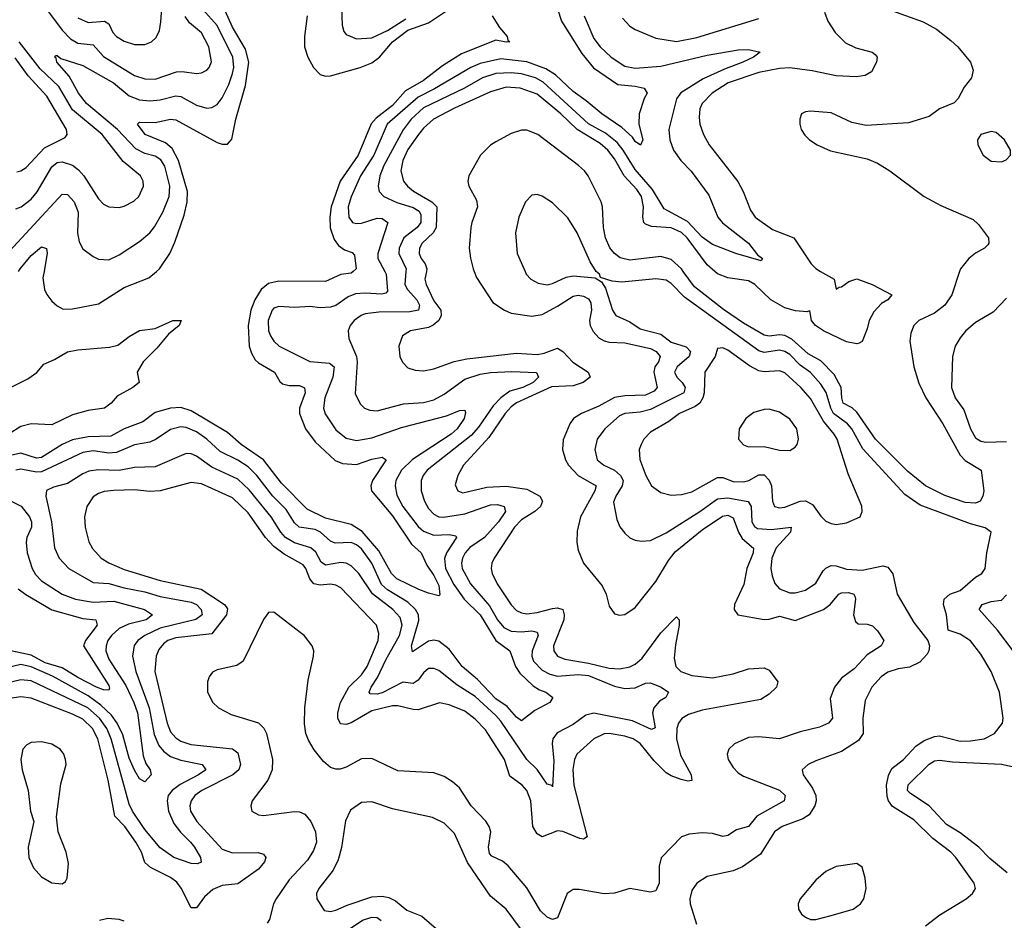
# Model space of a CAD drawing. Header units: inches. Extents: x 1694797 to 1849917, y 907313 to 1017959.
# Tile 295 of 656: x 1705545 to 1709361, y 987487 to 990975. Entities that reach past the tile are written whole.
import ezdxf

# ---------------------------------------------------------------- set-up
doc = ezdxf.new("R2010")
doc.units = ezdxf.units.IN
doc.header["$MEASUREMENT"] = 0
doc.layers.add('B7908', color=7, linetype='Continuous')
doc.layers.add('B7909', color=7, linetype='Continuous')

msp = doc.modelspace()

# ---------------------------------------------------------------- linework, layer by layer
at = {"layer": 'B7908', "color": 5}
for points, elevation in [([(1707121.3, 990000), (1707115.8, 989970), (1707120.3, 989950), (1707150, 989886.1), (1707177, 989850), (1707178.9, 989830), (1707169.2, 989810), (1707147.8, 989792.2), (1707130, 989783.5), (1707059.5, 989770), (1707029.1, 989750), (1707014.4, 989710), (1707018.6, 989670), (1707028.7, 989648.7), (1707050, 989627.1), (1707077.2, 989617.2), (1707110, 989615.5), (1707150, 989622.6), (1707229.1, 989650.9), (1707278.3, 989661.7), (1707470, 989683.1), (1707550, 989677.8), (1707577.1, 989682.9), (1707630, 989702.9), (1707650, 989689.5), (1707688.4, 989648.4), (1707747.9, 989610), (1707755.8, 989590), (1707729.4, 989570), (1707690, 989556.9), (1707606.6, 989553.4), (1707470, 989491.1), (1707450, 989475.9), (1707426.2, 989450), (1707362.9, 989357.1), (1707265.6, 989250), (1707243.5, 989210), (1707233.2, 989173.2), (1707242.8, 989150), (1707262.9, 989142.9), (1707356, 989164), (1707430, 989168.8), (1707510, 989156.3), (1707560.5, 989130), (1707570.8, 989110), (1707563.7, 989090), (1707541.2, 989070), (1707490, 989038.5), (1707463.1, 989010), (1707384.3, 988890), (1707375.2, 988870), (1707372.5, 988850), (1707376.3, 988830), (1707395.1, 988790), (1707450, 988709.3), (1707470, 988687.1), (1707490, 988677.1), (1707510, 988674.1), (1707550, 988678.8), (1707610, 988694.8), (1707630, 988696.6), (1707650.1, 988690.1), (1707655.6, 988670), (1707654, 988650), (1707614.5, 988550), (1707615.4, 988530), (1707629.4, 988510), (1707658.2, 988498.2), (1707750, 988483), (1707830, 988462.8), (1707870, 988461.3), (1707910, 988468.5), (1707930, 988478.3), (1707957.8, 988502.2), (1708030, 988600.6), (1708090, 988662.3), (1708100.8, 988650), (1708100.4, 988630), (1708086.2, 988553.8), (1708081.8, 988501.8), (1708088.4, 988470), (1708107.6, 988450), (1708150, 988435), (1708230, 988426.4), (1708310, 988440.9), (1708370, 988460.3), (1708430, 988464.7), (1708450, 988455.3), (1708483.7, 988410), (1708478, 988390), (1708450, 988362), (1708417.7, 988342.3), (1708190, 988300.1), (1708136.5, 988283.5), (1708111.8, 988268.2), (1708097.9, 988250), (1708091.6, 988230), (1708091, 988190), (1708106.6, 988126.6), (1708147, 988050), (1708150, 988028.3), (1708134.5, 988025.5), (1708108.4, 988031.6), (1708070, 988045.7), (1708050, 988058.3), (1708004.1, 988104.1), (1707950, 988171.4), (1707922.8, 988190), (1707890, 988200.6), (1707830, 988210.3), (1707810, 988209.5), (1707770.2, 988190), (1707704.8, 988130), (1707694.7, 988110), (1707689.3, 988070.7), (1707692.3, 988010), (1707744.2, 987810), (1707730, 987801.6), (1707715.9, 987804.1), (1707650.6, 987830.6), (1707630, 987833), (1707569.9, 987809.9), (1707550, 987822), (1707534.2, 987850), (1707526.2, 987950), (1707510.9, 987990), (1707492.5, 988010), (1707444.7, 988044.7), (1707424.4, 988110), (1707350, 988224.3), (1707310, 988265.7), (1707270, 988296.4), (1707210, 988321.1), (1707171.5, 988328.5), (1707090, 988302.5), (1707070, 988302.8), (1707010, 988317.8), (1706990, 988317.7), (1706910, 988297.9), (1706830, 988251.7), (1706810, 988244.5), (1706788.1, 988248.1), (1706778.7, 988270), (1706778.2, 988290), (1706788.6, 988330), (1706820.9, 988390), (1706870, 988437.8), (1706892.2, 988470), (1706934.4, 988570), (1706937.3, 988597.3), (1706927.7, 988630), (1706790, 988774.5), (1706770, 988784.8), (1706750, 988788.6), (1706710, 988784.6), (1706684.7, 988790), (1706670, 988809.1), (1706654.7, 988850), (1706643.8, 988863.8), (1706570, 988904.9), (1706530, 988934.2), (1706497.9, 988970), (1706430, 989064.9), (1706370, 989123.2), (1706250, 989176.9), (1706210, 989182.2), (1706090, 989149.9), (1706050, 989148.2), (1705990, 989153.9), (1705910, 989151.6), (1705872.4, 989147.6), (1705850, 989139.9), (1705830, 989127.1), (1705805.9, 989090), (1705796.6, 989050), (1705798.6, 989010), (1705813, 988953), (1705826.8, 988926.8), (1705861.1, 988890), (1705890, 988871.3), (1705950, 988846.1), (1706090, 988802.4), (1706248.9, 988768.9), (1706338.4, 988710), (1706350, 988692.8), (1706346.2, 988670), (1706290, 988596.3), (1706150, 988581.2), (1706119.8, 988570), (1706102.7, 988557.3), (1706084.6, 988535.4), (1706073.4, 988510), (1706069.3, 988450), (1706116.5, 988250), (1706130, 988217), (1706150, 988193.2), (1706170, 988180.3), (1706208.3, 988168.3), (1706370, 988151.5), (1706390, 988135.1), (1706400.9, 988090), (1706394.6, 988070), (1706371.5, 988050), (1706251.5, 987990), (1706224.1, 987970), (1706209.1, 987950), (1706204.2, 987930), (1706206.8, 987910), (1706231.1, 987870), (1706330, 987762.2), (1706370, 987748), (1706469.6, 987749.6), (1706490, 987742.3), (1706499.2, 987730), (1706493.6, 987713.6), (1706470, 987684.7), (1706390, 987627.6), (1706330, 987621.1), (1706293.8, 987606.2), (1706261.9, 987578.1), (1706230, 987535.1), (1706210, 987535.1), (1706170.8, 987610.8), (1706154.2, 987634.2), (1706130, 987653), (1706051.7, 987691.7), (1706030.4, 987710), (1706016.6, 987750), (1705995.2, 987790), (1705952.3, 987850), (1705913.4, 987890), (1705887.4, 988030), (1705847.4, 988190), (1705827.3, 988230), (1705790, 988266.1), (1705750, 988285.7), (1705590, 988346.5), (1705550, 988351.7), (1705490, 988343.7)], 880), ([(1707042.2, 990000), (1707037.9, 989950), (1707048.6, 989930), (1707084.4, 989890), (1707094.1, 989870), (1707090.1, 989850), (1707056.6, 989843.4), (1706937.4, 989842.6), (1706884.3, 989835.7), (1706868.1, 989830), (1706841.4, 989810), (1706825.3, 989790), (1706818.4, 989770), (1706820.1, 989740.1), (1706850.1, 989670.1), (1706853.6, 989650), (1706845.8, 989525.8), (1706865.4, 989485.4), (1706882, 989470), (1706902.3, 989462.3), (1706930, 989460.5), (1707033.1, 989486.9), (1707110, 989492.8), (1707150, 989502.7), (1707190, 989524.9), (1707270, 989582.4), (1707330, 989602.6), (1707370, 989609.1), (1707453, 989613), (1707548.2, 989608.2), (1707555.3, 989590), (1707534.7, 989570), (1707494.8, 989550), (1707444.2, 989535.8), (1707409.3, 989510.7), (1707380.5, 989479.5), (1707323.1, 989396.9), (1707295.2, 989364.8), (1707124.1, 989230), (1707108.3, 989210), (1707100.7, 989190), (1707101.2, 989150), (1707113.4, 989110), (1707130, 989081.4), (1707150, 989059.3), (1707170, 989049.7), (1707188.2, 989048.2), (1707270, 989060.7), (1707370, 989096.2), (1707396.8, 989096.8), (1707423.1, 989090), (1707427.9, 989070), (1707401, 989030), (1707346.5, 988970), (1707289.5, 988930.5), (1707271, 988910), (1707260.9, 988890), (1707257.3, 988870), (1707259.9, 988850), (1707292.6, 988790), (1707365.3, 988705.3), (1707397, 988650), (1707421.3, 988621.3), (1707450, 988606.6), (1707490, 988604.2), (1707530, 988608.5), (1707550, 988602.3), (1707554.2, 988590), (1707531.2, 988530), (1707529.3, 988510), (1707536.3, 988490), (1707570, 988455.8), (1707600.2, 988440.2), (1707630, 988432.8), (1707710, 988439.4), (1707750, 988434.9), (1707850, 988394), (1707890, 988385), (1707930, 988386.9), (1707970, 988404.8), (1707990, 988406.4), (1708031.6, 988390), (1708059.6, 988370), (1708048.9, 988350), (1708024.1, 988335.9), (1708003, 988310), (1707997.8, 988290), (1708007.5, 988232.5), (1707994.2, 988225.8), (1707919.8, 988259.8), (1707770, 988288.8), (1707739.2, 988280.8), (1707690, 988244.9), (1707627.5, 988212.5), (1707611.7, 988190), (1707609, 988171), (1707615.8, 988104.2), (1707610, 988004), (1707608.3, 988008.3), (1707590, 988013.7), (1707550.9, 988070.9), (1707510, 988109.9), (1707410, 988257.6), (1707390, 988280.3), (1707310, 988353.3), (1707239.3, 988399.3), (1707170, 988453.9), (1707150, 988461.9), (1707130, 988461.6), (1707110, 988445.7), (1707090, 988417), (1707070, 988404.3), (1707030, 988409.4), (1706950, 988368.4), (1706930, 988362.7), (1706903.7, 988363.7), (1706899.1, 988370), (1706906.9, 988390), (1706932.3, 988427.7), (1706964.2, 988495.8), (1707017, 988590), (1707028, 988630), (1707019.1, 988659.1), (1706990.9, 988690), (1706911.9, 988751.9), (1706859.2, 988830), (1706830, 988859.9), (1706810, 988869.9), (1706790, 988872.6), (1706730, 988862.1), (1706713.7, 988873.7), (1706692.7, 988912.7), (1706673.6, 988930), (1706610, 988948.4), (1706574.9, 988970), (1706557.1, 988990), (1706519.5, 989050), (1706434.3, 989154.3), (1706390, 989195.6), (1706290, 989241.8), (1706230, 989285), (1706210, 989293.8), (1706190, 989295), (1706070, 989243.8), (1705990, 989240.3), (1705930, 989228.8), (1705850, 989231.8), (1705813.6, 989226.4), (1705790, 989216.7), (1705730, 989178.3), (1705676.1, 989163.9), (1705648.7, 989151.3), (1705646, 989130), (1705668.7, 989030), (1705680.5, 988930), (1705698.6, 988890), (1705735.9, 988850), (1705830, 988795.3), (1705890, 988791.4), (1705950, 988774.3), (1706030, 988759.2), (1706090, 988740.8), (1706210, 988719), (1706230.1, 988710), (1706248.4, 988690), (1706251.9, 988670), (1706228.3, 988651.7), (1706090, 988617.8), (1706029.5, 988590), (1706002.4, 988570), (1705989, 988551), (1705982.5, 988510), (1705995.5, 988450), (1706046.4, 988310), (1706065.8, 988205.8), (1706083.7, 988163.7), (1706101.8, 988141.8), (1706130, 988121.8), (1706170, 988106.9), (1706251.7, 988090), (1706266.2, 988070), (1706238, 988050), (1706166.9, 988013.1), (1706135.5, 987990), (1706121, 987970), (1706116, 987950), (1706122, 987910), (1706142.1, 987862.1), (1706167.7, 987827.7), (1706207.7, 987790), (1706222.5, 987770), (1706246, 987730), (1706248.3, 987711.7), (1706234.3, 987705.7), (1706210, 987707.3), (1706142.8, 987730), (1706090, 987767.9), (1706030, 987837.9), (1705982.7, 987910), (1705970, 987937.1), (1705899, 988190), (1705883.1, 988230), (1705854.3, 988270), (1705808.6, 988310), (1705590, 988414.1), (1705550, 988418.6), (1705490, 988404.4)], 860), ([(1706838, 990000), (1706830, 989992.8), (1706790, 989988.7), (1706730, 989961.2), (1706550, 989962.6), (1706510, 989953), (1706480.8, 989930), (1706456, 989890), (1706441.1, 989850), (1706430.4, 989790.4), (1706434.3, 989710), (1706443, 989683), (1706457.9, 989657.9), (1706470, 989646.4), (1706532.8, 989610), (1706553.7, 989573.7), (1706564.1, 989564.1), (1706590, 989558.3), (1706630, 989558), (1706649.5, 989549.5), (1706651.8, 989530), (1706630.1, 989470), (1706629.4, 989450), (1706652.3, 989390), (1706690, 989340.3), (1706768, 989268), (1706796.1, 989256.1), (1706850, 989252.3), (1706910, 989273.1), (1706950, 989280.2), (1706965.3, 989270), (1706912.3, 989190), (1706906.5, 989170), (1706908.9, 989150), (1706990, 989052.9), (1707064.2, 988944.2), (1707101.6, 988910), (1707122.5, 988862.5), (1707150, 988822.8), (1707170, 988783), (1707173, 988747), (1707170, 988743.7), (1707130, 988754), (1707091.5, 988768.5), (1707006.2, 988810), (1706986.2, 988830), (1706937.4, 988917.4), (1706872.2, 988992.3), (1706830, 989019.6), (1706730, 989044.5), (1706659.5, 989079.5), (1706560.3, 989180.3), (1706490.5, 989270.5), (1706403.7, 989330), (1706350, 989375.6), (1706210, 989460.1), (1706170, 989472.6), (1706130, 989470.9), (1706070, 989454), (1706022.2, 989417.8), (1705950.2, 989390), (1705897.9, 989362.1), (1705810, 989359.2), (1705750, 989347.5), (1705710, 989329.3), (1705630, 989279.1), (1705610, 989277.1), (1705550, 989296.5), (1705510, 989287.6)], 820), ([(1706960.4, 990000), (1706965.7, 989990), (1706970, 989924), (1706964, 989916), (1706948.7, 989911.4), (1706883.5, 989916.5), (1706847, 989913), (1706818.4, 989901.6), (1706770, 989868.7), (1706750, 989861.2), (1706710, 989859.2), (1706670, 989864), (1706610, 989859.9), (1706550, 989864.5), (1706530, 989857.3), (1706523.5, 989850), (1706508.6, 989810), (1706509.1, 989770), (1706517, 989750), (1706530.2, 989730), (1706550.9, 989710.9), (1706670, 989650.7), (1706745.3, 989645.3), (1706763.6, 989630), (1706759.2, 989590), (1706727.4, 989510), (1706723.1, 989470), (1706728.9, 989448.9), (1706770, 989386.8), (1706810, 989354.1), (1706850, 989345.5), (1706910, 989355.2), (1707024.8, 989395.2), (1707198.7, 989441.3), (1707250, 989460.8), (1707270, 989462.8), (1707273.4, 989453.4), (1707267.2, 989430), (1707240.4, 989390), (1707217.2, 989370), (1707068, 989272), (1707024.9, 989230), (1707002.7, 989190), (1706999.9, 989170), (1707006.4, 989133.6), (1707030.1, 989090), (1707090, 989012), (1707110, 988993.4), (1707150, 988979), (1707210, 988981), (1707235.5, 988975.5), (1707237.6, 988970), (1707199, 988910), (1707191.3, 988888.7), (1707195.9, 988850), (1707227.4, 988787.4), (1707267.2, 988730), (1707330.1, 988670), (1707390, 988570.5), (1707445.3, 988530), (1707466.2, 988470), (1707483.8, 988443.8), (1707535.4, 988395.4), (1707559.5, 988379.5), (1707584.4, 988370), (1707611.8, 988350), (1707600.3, 988330), (1707541.2, 988298.8), (1707490, 988259.3), (1707470, 988273.2), (1707434.3, 988314.3), (1707390, 988345), (1707319.9, 988419.9), (1707259.7, 988470), (1707210, 988536.4), (1707170, 988567.9), (1707150, 988572.4), (1707130, 988567.6), (1707066.9, 988526.9), (1707063.1, 988550), (1707092.3, 988647.7), (1707090.3, 988670), (1707078.7, 988690), (1707050, 988718.5), (1706970, 988766.5), (1706947.1, 988787.1), (1706909.6, 988870), (1706870, 988925), (1706850, 988941.1), (1706830, 988949.9), (1706767.5, 988947.5), (1706750, 988954.8), (1706710.4, 988990), (1706690, 989000.6), (1706627.9, 989010), (1706610, 989025.8), (1706578, 989078), (1706525.6, 989130), (1706464, 989210), (1706430, 989243.8), (1706390, 989269.5), (1706322.3, 989302.3), (1706270, 989350.8), (1706230, 989378.2), (1706190, 989395.3), (1706170, 989398.5), (1706130, 989388.1), (1706074.5, 989350), (1706050, 989338.5), (1705990, 989328.2), (1705920.7, 989299.3), (1705890, 989296.2), (1705830, 989304.7), (1705790, 989298.7), (1705630, 989224.1), (1705610, 989223), (1705550, 989234), (1705530, 989230.3)], 840), ([(1705639.5, 990000), (1705635.4, 989975.4), (1705641.6, 989930), (1705650, 989910.3), (1705670, 989884.6), (1705690, 989866.3), (1705714.1, 989854.1), (1705750, 989854.7), (1705850, 989875), (1705950, 989937.4), (1706045.1, 989974.9), (1706074.7, 990000)], 820), ([(1707306.2, 990000), (1707316.1, 989976.1), (1707379.3, 989879.3), (1707423.6, 989850), (1707450, 989838.7), (1707530, 989827), (1707570, 989833.8), (1707630, 989865.7), (1707690, 989904.6), (1707710, 989907.9), (1707730, 989904.8), (1707750, 989893.4), (1707758.1, 989878.1), (1707760.9, 989850), (1707753.9, 989810), (1707755.7, 989790), (1707767.1, 989767.1), (1707790, 989742.6), (1707810, 989730.6), (1707830, 989725.5), (1707890, 989724), (1707990, 989701.1), (1708012.2, 989690), (1708026.8, 989670), (1708020.3, 989650), (1708007, 989630), (1708002.3, 989610), (1708016.1, 989550), (1708003.6, 989536.4), (1707970, 989521.4), (1707890, 989518), (1707850, 989511.5), (1707790, 989477.9), (1707721.8, 989450), (1707692, 989430), (1707676.6, 989410), (1707651.9, 989348.1), (1707648.9, 989310), (1707660.4, 989270), (1707671.9, 989250), (1707710.1, 989210), (1707779.5, 989170), (1707774.6, 989150), (1707718.9, 989050), (1707705.5, 988994.5), (1707703.7, 988950), (1707710, 988920.5), (1707730.2, 988870), (1707802.4, 988782.4), (1707818.2, 988750), (1707830, 988704), (1707850, 988674.4), (1707870, 988668.9), (1707890, 988671.7), (1707930, 988697.7), (1708010, 988799.3), (1708059.5, 988880.5), (1708085.8, 988914.2), (1708190, 988999.5), (1708268.3, 989051.7), (1708290, 989055.6), (1708310, 989045.5), (1708330.4, 988990), (1708345.3, 988965.3), (1708388.8, 988928.8), (1708387.6, 988910), (1708363.8, 988850), (1708352, 988788), (1708315.5, 988710), (1708313.6, 988690), (1708328.5, 988670), (1708430, 988652.3), (1708450, 988653.2), (1708490, 988664.9), (1708550, 988647.6), (1708660.3, 988690), (1708686.6, 988710), (1708720.3, 988750), (1708730, 988755.3), (1708756.7, 988756.7), (1708778.3, 988750), (1708782, 988742), (1708784.6, 988730), (1708776.1, 988670), (1708783.9, 988643.9), (1708794.9, 988634.9), (1708830, 988634.3), (1708850, 988627.8), (1708870, 988608.3), (1708894, 988570), (1708883.6, 988550), (1708830, 988514.8), (1708778.6, 988461.4), (1708730, 988424.1), (1708702.4, 988390), (1708685.7, 988345.7), (1708695.6, 988270), (1708679.4, 988250), (1708645.4, 988234.6), (1708570, 988216.7), (1708490, 988189.2), (1708410, 988197.1), (1708370, 988194.3), (1708315, 988170), (1708293, 988150), (1708287, 988130), (1708291.1, 988110), (1708310, 988078.2), (1708330, 988057.7), (1708350, 988045.6), (1708490, 987991.4), (1708511.5, 987970), (1708508.5, 987950), (1708402.5, 987890), (1708369.7, 987850.3), (1708323.4, 987836.6), (1708290, 987815.5), (1708270, 987811), (1708230, 987822.7), (1708190, 987825.4), (1708139.8, 987820.2), (1708110.2, 987809.8), (1708030.8, 987729.2), (1708023.4, 987696.6), (1708023.6, 987630), (1708010, 987601.3), (1707990, 987595.7), (1707910, 987610.5), (1707850, 987592.2), (1707810, 987589.3), (1707713.4, 987606.6), (1707690, 987606.4), (1707666.4, 987590), (1707630, 987496.8), (1707610, 987489.3), (1707590, 987499.1), (1707563.8, 987523.8), (1707510, 987613), (1707437.9, 987697.9), (1707415.9, 987715.9), (1707375.5, 987735.5), (1707365.9, 987745.9), (1707361.7, 987770), (1707370.8, 987830), (1707365.2, 987850), (1707351.3, 987871.3), (1707294.4, 987930), (1707250, 987999.8), (1707222.8, 988022.8), (1707190, 988043.4), (1707150, 988057.5), (1707010, 988065.8), (1706910, 988113.7), (1706870, 988112.7), (1706810, 988079.9), (1706787.4, 988072.6), (1706770, 988071.6), (1706750, 988078.4), (1706721.9, 988101.9), (1706686.7, 988146.7), (1706664.2, 988184.2), (1706654.2, 988210), (1706648.3, 988248.3), (1706650.6, 988309.4), (1706663.4, 988416.6), (1706683.7, 988510), (1706685.3, 988530), (1706678.8, 988550), (1706648.6, 988588.6), (1706530, 988680.5), (1706510, 988679.6), (1706490, 988651.8), (1706411.4, 988490), (1706386.3, 988473.7), (1706310, 988457), (1706292.5, 988447.5), (1706278.9, 988430), (1706272.7, 988410), (1706273.4, 988370), (1706293.7, 988330), (1706315.2, 988310), (1706364.4, 988284.4), (1706470, 988251), (1706491.3, 988231.3), (1706501.9, 988210), (1706524.7, 988110), (1706523.4, 988070), (1706506.6, 988030), (1706446.1, 987950), (1706440.6, 987930), (1706445.2, 987910), (1706470, 987895), (1706490, 987893.2), (1706610, 987907.8), (1706630, 987907.2), (1706650, 987897.6), (1706673, 987870), (1706691.4, 987830), (1706695.2, 987790), (1706683.2, 987756.8), (1706660, 987720), (1706590, 987642.9), (1706539.1, 987570), (1706529.1, 987550), (1706513.6, 987490), (1706504.1, 987475.9)], 920), ([(1707503.5, 990000), (1707507.9, 989990), (1707525.7, 989970), (1707554, 989954), (1707590, 989948.8), (1707610, 989953.4), (1707662.6, 989977.4), (1707690, 989983), (1707775.5, 989975.5), (1707799.9, 989959.9), (1707815.5, 989935.5), (1707842.7, 989850), (1707856.1, 989830), (1707910, 989804.3), (1707950, 989778.3), (1708030, 989757.5), (1708070, 989725.8), (1708127.6, 989707.5), (1708144.8, 989690), (1708140.1, 989670), (1708093.6, 989630), (1708082.7, 989610), (1708091.4, 989590), (1708112.5, 989570), (1708124.3, 989550), (1708118.5, 989530), (1707990, 989465.8), (1707950, 989455.3), (1707890.5, 989449.5), (1707870, 989441.1), (1707813.2, 989390), (1707782.6, 989350), (1707773.5, 989310), (1707783.7, 989270), (1707809.2, 989250), (1707850.8, 989230.8), (1707873.9, 989210), (1707883.4, 989190), (1707880.1, 989170), (1707855.1, 989130), (1707846.5, 989106.5), (1707859.2, 989039.2), (1707871.4, 989011.4), (1707890, 988986), (1707910, 988967.9), (1707930, 988958.6), (1707954.8, 988954.8), (1707990, 988958), (1708050, 988987.1), (1708181.1, 989070), (1708250, 989119), (1708290, 989123.1), (1708368.5, 989108.5), (1708379.9, 989090), (1708382.2, 989030), (1708392.5, 989012.5), (1708404.5, 989004.5), (1708459.3, 989000.7), (1708534.4, 989010), (1708532.4, 988990), (1708476.9, 988930), (1708459.8, 988890), (1708456.6, 988850), (1708461.2, 988821.2), (1708471.5, 988791.5), (1708490, 988770.3), (1708530, 988755.4), (1708550, 988754.5), (1708590, 988765.4), (1708630, 988792.1), (1708659.6, 988840.4), (1708670, 988851.2), (1708690, 988860.5), (1708710, 988859.4), (1708750, 988846.9), (1708810, 988842.9), (1708890, 988859.5), (1708910, 988854), (1708928.6, 988828.6), (1708946.2, 988750), (1709010, 988640.4), (1709065.3, 988570), (1709070.6, 988550), (1709068.9, 988530), (1709062.6, 988517.4), (1709033.4, 988486.6), (1708993, 988467), (1708950, 988461.4), (1708910, 988447.4), (1708884, 988430), (1708847.1, 988390), (1708822, 988338), (1708812.9, 988270), (1708814.4, 988210), (1708796.3, 988183.7), (1708730, 988141), (1708630, 988104.7), (1708600.5, 988090), (1708577.1, 988070), (1708581.1, 988050), (1708617.9, 987997.9), (1708630.2, 987970), (1708631.9, 987950), (1708627.3, 987930), (1708604.6, 987895.4), (1708579.9, 987880.1), (1708499.6, 987850), (1708470.2, 987830), (1708416.8, 987743.2), (1708346.3, 987693.7), (1708310, 987678), (1708210, 987656.4), (1708169, 987630), (1708150, 987602), (1708142.2, 987570), (1708143.5, 987550), (1708167.7, 987472.3)], 940), ([(1709055.1, 987464.9), (1709111.8, 987508.2), (1709213, 987570), (1709238, 987590), (1709249.6, 987610), (1709244.7, 987630), (1709173.6, 987730), (1709154.2, 987750), (1709083.5, 987803.5), (1709010, 987875.6), (1708928, 987928), (1708912.1, 987950), (1708906.8, 987966.8), (1708904.6, 988010), (1708912.5, 988047.5), (1708925.7, 988074.3), (1708970, 988110.2), (1709018.3, 988161.7), (1709050, 988182.7), (1709090, 988199.3), (1709110, 988200.7), (1709190, 988181), (1709230, 988181.3), (1709282.7, 988190), (1709323, 988210), (1709354, 988250), (1709356.4, 988270), (1709342.3, 988370), (1709310.7, 988450), (1709270, 988517.4), (1709230, 988569.7), (1709190, 988595.6), (1709143.7, 988610), (1709136.9, 988670), (1709125.7, 988710), (1709128.2, 988730), (1709149.6, 988750), (1709190, 988763.6), (1709250, 988815.8), (1709274.5, 988830), (1709286.6, 988850), (1709292.7, 988910), (1709309.7, 988989.7), (1709286.3, 989006.3), (1709230, 989022.5), (1709034.4, 989094.4), (1708975.6, 989135.6), (1708813.3, 989313.3), (1708770, 989389.9), (1708753.8, 989410), (1708699.1, 989450), (1708688.2, 989470), (1708671.3, 989531.3), (1708650, 989564), (1708610, 989608.2), (1708570, 989636.5), (1708530, 989677.9), (1708510, 989689.6), (1708490, 989694.6), (1708430, 989685.6), (1708410, 989693.1), (1708121, 989901), (1708070, 989953.3), (1708050, 989965.8), (1708010, 989971.5), (1707878.2, 989958.2), (1707841.8, 989961.8), (1707796.5, 989976.5), (1707791.6, 989990), (1707779.7, 989999.7), (1707779.5, 990000)], 940), ([(1709188, 990000), (1709158.2, 989910), (1709131.1, 989870), (1709090, 989838.2), (1709030.2, 989810), (1709010.2, 989790), (1708998.9, 989761.1), (1708995.4, 989730), (1709011, 989630), (1709030, 989566.9), (1709056.6, 989510), (1709123.4, 989410), (1709190, 989288.9), (1709210, 989267.9), (1709270.8, 989230), (1709281.5, 989150), (1709278.1, 989130), (1709266.9, 989110), (1709250, 989102), (1709210, 989104.6), (1709130, 989132), (1709055.8, 989170), (1708985.8, 989225.8), (1708862.1, 989350), (1708790, 989454.9), (1708771.2, 989471.2), (1708736.9, 989490), (1708731.1, 989510), (1708728.7, 989550), (1708701.1, 989601.1), (1708650, 989653.9), (1708601.2, 989681.2), (1708538.2, 989738.2), (1708510, 989752.1), (1708490, 989754.3), (1708450, 989749.6), (1708430, 989753.6), (1708350, 989800.1), (1708272.4, 989852.4), (1708159.8, 989939.8), (1708117, 990000)], 920), ([(1708648.9, 990000), (1708701.1, 989970), (1708710, 989931.3), (1708720.6, 989939.4), (1708730, 989940.3), (1708758.3, 989961.7), (1708790, 989971.4), (1708849.3, 989950), (1708925.8, 989910), (1708909.1, 989890), (1708884.6, 989875.4), (1708855.9, 989844.1), (1708837.5, 989810), (1708830, 989778), (1708810, 989729), (1708798, 989722), (1708790, 989719.3), (1708750, 989727.7), (1708660.3, 989770), (1708629.1, 989790), (1708613.8, 989810), (1708607.5, 989847.5), (1708595.9, 989844.1), (1708552.3, 989847.7), (1708510, 989859.2), (1708456.2, 989890), (1708394, 989950), (1708370, 989963.9), (1708290, 989974.9), (1708250, 989990.8), (1708239.2, 990000)], 880), ([(1709370, 989896), (1709318, 989842), (1709250, 989802.9), (1709211.3, 989768.7), (1709190, 989742.9), (1709170.3, 989710), (1709160.3, 989670), (1709156.1, 989550), (1709170.3, 989510), (1709204, 989464), (1709230.2, 989390), (1709250, 989354.9), (1709270, 989343), (1709290, 989338.4), (1709370, 989341.3)], 940), ([(1705510, 989550.1), (1705576.2, 989583.8), (1705611.3, 989608.7), (1705638.5, 989641.5), (1705680.5, 989659.5), (1705730, 989688.4), (1705770, 989696.8), (1705893.4, 989706.6), (1705925.6, 989714.4), (1705970, 989748.5), (1706010, 989770.7), (1706070, 989779.3), (1706138, 989810), (1706170.6, 989810.6), (1706162.8, 989790), (1706122.3, 989757.7), (1706077.1, 989702.9), (1706023, 989650), (1706001, 989610), (1706008, 989570), (1705983.7, 989550), (1705923.5, 989516.5), (1705900.2, 989490), (1705874.2, 989470), (1705810, 989461), (1705750, 989444.9), (1705670, 989405.6), (1705590, 989409.7), (1705550, 989399.7), (1705457.3, 989342.7)], 780), ([(1705484.2, 989124.2), (1705550.5, 989090.5), (1705582.6, 989050), (1705590.8, 989030), (1705590.8, 989010), (1705572.4, 988970), (1705569.6, 988949.6), (1705573.5, 988910), (1705593.8, 988850), (1705606.8, 988826.8), (1705630, 988801), (1705710, 988750.6), (1705760.9, 988730), (1705830, 988718.6), (1705910, 988723.5), (1706028.8, 988690), (1706059.7, 988670), (1706035, 988650), (1705966.3, 988633.7), (1705930, 988617.4), (1705900.6, 988590), (1705886.8, 988570), (1705879.9, 988550), (1705879.4, 988530), (1705890, 988498.8), (1705956.1, 988396.1), (1705987.9, 988330), (1706001.7, 988290), (1706023.9, 988123.9), (1706034.6, 988094.6), (1706050.2, 988070), (1706054.7, 988050), (1706030, 988023.1), (1706010, 988034.2), (1705990, 988068.9), (1705970, 988115.3), (1705944.6, 988204.6), (1705923.1, 988250), (1705901, 988281), (1705860, 988320), (1705810, 988356.4), (1705672.1, 988432.1), (1705590, 988468.7), (1705550, 988477.5), (1705490, 988463.6)], 840), ([(1705539.5, 988770), (1705568.5, 988748.5), (1705670, 988689.4), (1705790, 988655.3), (1705840.3, 988650), (1705845.7, 988630), (1705800.1, 988570), (1705792.7, 988550), (1705890, 988395.9), (1705893.5, 988386.5), (1705890, 988377.6), (1705870, 988379.6), (1705842.6, 988390), (1705770, 988427.1), (1705710, 988464.2), (1705644.2, 988484.2), (1705590, 988513.2), (1705510.4, 988530.4)], 820), ([(1709395.7, 988530), (1709334.3, 988610), (1709264.2, 988690), (1709275.3, 988710), (1709310, 988721.5), (1709350, 988726.9), (1709370, 988746.8)], 920), ([(1709371.8, 987670), (1709305.5, 987725.5), (1709262, 987770), (1709190, 987826), (1709137.3, 987857.3), (1709069.9, 987930), (1708997.9, 987977.9), (1708986.4, 987990), (1708988.2, 988011.8), (1709070, 988091.7), (1709090, 988103.8), (1709110, 988107.2), (1709160.3, 988100.3), (1709350, 988091.9), (1709410, 988079.2)], 920), ([(1707490.4, 987450.4), (1707429.9, 987529.9), (1707370, 987579.8), (1707280.6, 987710), (1707230, 987823.5), (1707190, 987862.9), (1707145.4, 987885.4), (1706990, 987918.3), (1706910, 987945.8), (1706870, 987943.1), (1706827.2, 987912.8), (1706807.9, 987872.1), (1706791.8, 987768.2), (1706779.6, 987720.4), (1706759.7, 987680.3), (1706704.6, 987610), (1706695.8, 987590), (1706697.1, 987570), (1706724.5, 987524.5), (1706750, 987520.8), (1706770, 987526.2), (1706814.2, 987545.8), (1706910, 987577.2), (1706950, 987580.6), (1706975.5, 987575.5), (1707001.5, 987561.5), (1707045.5, 987525.5), (1707103.1, 987503.1), (1707189.1, 987429.1)], 940), ([(1706818.4, 987450), (1706873.1, 987486.9), (1706910, 987498.7), (1706930, 987498), (1706946.2, 987486.2)], 920), ([(1705950, 987483.5), (1705930, 987489.7), (1705886.9, 987493.1), (1705854.6, 987485.4)], 920)]:
    msp.add_lwpolyline(points, dxfattribs=dict(at, elevation=elevation))
for points, elevation in [([(1708270, 989704.5), (1708250, 989702), (1708241.1, 989670), (1708200.9, 989610), (1708197.8, 989530), (1708193.3, 989510), (1708180.4, 989490), (1708162.6, 989477.4), (1708101.6, 989450), (1708061.1, 989418.9), (1707990, 989377.1), (1707963.6, 989350), (1707953.1, 989330), (1707946.3, 989310), (1707948.9, 989271.1), (1707972.2, 989210), (1707993.4, 989170), (1708030, 989144), (1708070, 989134), (1708110, 989135.9), (1708150, 989146.6), (1708250, 989201.5), (1708270, 989201.6), (1708310, 989186.3), (1708350, 989185.1), (1708370.7, 989190), (1708410, 989212.8), (1708430, 989211.8), (1708450, 989191.4), (1708459.2, 989170), (1708462.1, 989110), (1708470, 989089.2), (1708490, 989083.9), (1708510, 989086.7), (1708569.5, 989110.5), (1708590, 989111.9), (1708617.1, 989097.1), (1708650, 989051.6), (1708670, 989032.2), (1708690, 989023.1), (1708710, 989020.3), (1708750, 989026.3), (1708802.7, 989050), (1708809.6, 989070), (1708809.5, 989090.5), (1708756.3, 989216.3), (1708713, 989350), (1708701.7, 989370), (1708660, 989420), (1708610, 989507.3), (1708573, 989550), (1708510, 989607.7), (1708490, 989615.5), (1708430, 989611.5), (1708410, 989615.3), (1708373.9, 989633.9), (1708290, 989695)], 960), ([(1708450, 989466), (1708430, 989465.6), (1708390, 989453.6), (1708359.1, 989430), (1708334, 989390), (1708330.8, 989350), (1708350, 989328), (1708370, 989321.3), (1708430, 989322), (1708490, 989307.4), (1708530, 989307), (1708550, 989319.1), (1708558.4, 989330), (1708563.6, 989350), (1708557.4, 989390), (1708530, 989427.3), (1708490, 989454.3)], 980), ([(1705630, 988177.9), (1705590, 988175.2), (1705573.1, 988166.9), (1705557.3, 988150), (1705549.3, 988110), (1705555, 988070), (1705577.8, 987990), (1705587.2, 987910), (1705599.3, 987870), (1705578, 987770), (1705580.2, 987730), (1705598.5, 987690), (1705630, 987654.6), (1705670, 987631.7), (1705710, 987628.5), (1705722.4, 987637.6), (1705729.7, 987650.3), (1705733.7, 987706.3), (1705724.8, 987750), (1705694.3, 987830), (1705687.3, 987887.3), (1705704.9, 988015.1), (1705724.6, 988090), (1705723.2, 988110), (1705716.3, 988130), (1705701.6, 988150), (1705670, 988169.2)], 920), ([(1708790, 987707), (1708710, 987694.8), (1708670, 987676), (1708630, 987642), (1708570.4, 987570), (1708562.4, 987550), (1708563, 987530), (1708575.5, 987510), (1708590, 987498.4), (1708610, 987490.3), (1708630, 987490.3), (1708690, 987505.2), (1708775.1, 987530), (1708804.2, 987550), (1708816.4, 987570), (1708825.1, 987610), (1708821.5, 987650), (1708810, 987692.7)], 960)]:
    msp.add_lwpolyline(points, close=True, dxfattribs=dict(at, elevation=elevation))
at = {"layer": 'B7909', "color": 5}
for points, elevation in [([(1706787.9, 991130), (1706794.3, 990954.3), (1706800.7, 990930), (1706810, 990917.4), (1706850, 990901.5), (1706910, 990904.8), (1706970, 990933), (1707041.9, 990978.1)], 840), ([(1705770, 990982.5), (1705810, 990964.7), (1705873.4, 990970), (1705890, 990959.7), (1705906, 990926), (1705920.2, 990910), (1705950, 990891.7), (1705990, 990878.9), (1706030, 990879.1), (1706056.2, 990890), (1706074.3, 990905.7), (1706087, 990933), (1706092.7, 990967.3), (1706100.6, 991090)], 880), ([(1705610, 991068.8), (1705710, 990935), (1705741.4, 990901.4), (1705770, 990884.2), (1705830, 990878.1), (1705870, 990832), (1705990, 990758.4), (1706030, 990746.2), (1706070, 990745), (1706152.8, 990772.8), (1706174.9, 990774.9), (1706230, 990766.8), (1706250, 990768.7), (1706270, 990779.1), (1706279.8, 990790), (1706288.3, 990811.7), (1706278.7, 990870), (1706250, 990924.3), (1706202.7, 990962.7), (1706186.9, 990986.9)], 860), ([(1705490, 990062), (1705710, 990299.4), (1705730, 990298.5), (1705756.6, 990270), (1705771.4, 990230), (1705769.6, 990150), (1705775, 990115), (1705790, 990087), (1705830, 990058), (1705850, 990047.4), (1705890, 990045.2), (1705930, 990064.4), (1706010, 990116.3), (1706050, 990149.3), (1706067.1, 990172.9), (1706100.4, 990230), (1706124.1, 990290), (1706127.2, 990330), (1706108.2, 990408.2), (1706091.7, 990431.7), (1706070, 990446.4), (1706030, 990456.9), (1705995.1, 990475.1), (1705923.6, 990550), (1705804.6, 990650), (1705773.6, 990690), (1705736.4, 990756.4), (1705689.1, 990810), (1705686, 990826), (1705680.7, 990830), (1705683.5, 990836.5), (1705690, 990836.5), (1705705.1, 990825.1), (1705790, 990798.3), (1705908.9, 990730), (1705970, 990679.9), (1706010, 990664.6), (1706050, 990661.4), (1706090, 990664.5), (1706150, 990680.3), (1706170, 990677.3), (1706230, 990644.1), (1706270, 990632.2), (1706290, 990634.8), (1706310, 990646.4), (1706330, 990672.2), (1706355.5, 990724.5), (1706370, 990766.5), (1706374.6, 990790), (1706371.5, 990830), (1706310, 990952.3), (1706255, 991015)], 840), ([(1706074.7, 990000), (1706086.5, 990010), (1706126.5, 990070), (1706146.6, 990113.4), (1706182, 990218), (1706193.6, 990270), (1706194.8, 990310), (1706160.1, 990430), (1706135.9, 990475.9), (1706110, 990498.8), (1706031.5, 990530), (1706001.8, 990570), (1706010, 990578.6), (1706070, 990577.4), (1706130, 990589.6), (1706150, 990587.9), (1706310, 990500.1), (1706330, 990493.4), (1706350, 990493), (1706367.3, 990512.7), (1706382.7, 990590), (1706420.3, 990719.7), (1706433.6, 990810), (1706420.6, 990860.6), (1706370, 990946.6), (1706342, 991010)], 820), ([(1706658.8, 990990), (1706649.5, 990910), (1706649.5, 990870), (1706662.3, 990830), (1706683.5, 990790), (1706710, 990762.8), (1706730, 990756.3), (1706750, 990757.7), (1706864.7, 990790), (1706910, 990808.7), (1706939.5, 990830), (1706989.3, 990890), (1707050, 990935.2), (1707130, 990962.8), (1707199, 991010)], 820), ([(1707630, 991017), (1707645.2, 990970), (1707723.8, 990843.8), (1707769, 990789), (1707863.6, 990723.6), (1707930, 990717.8), (1707964.9, 990710), (1707976.4, 990690), (1707964.9, 990670), (1707945.3, 990610), (1707944, 990570), (1707960.3, 990510), (1707951.3, 990488.7), (1707930, 990503.5), (1707919.7, 990519.7), (1707878.2, 990558.2), (1707801.3, 990610), (1707741.1, 990661.1), (1707690, 990696.4), (1707621.8, 990761.8), (1707584.7, 990784.7), (1707510, 990812.5), (1707410, 990823.6), (1707330, 990805.9), (1707293.5, 990790), (1707152.9, 990707.1), (1707090, 990675.3), (1706968.7, 990570), (1706918.1, 990450), (1706866, 990370), (1706830, 990288.6), (1706818.7, 990250), (1706820.1, 990210), (1706835.3, 990190), (1706850, 990185.2), (1706870, 990186.4), (1706930, 990206.6), (1706950, 990205.6), (1706971.6, 990190), (1706932.9, 990070), (1706933.6, 990050), (1706960.4, 990000)], 840), ([(1708910, 991015.3), (1709046.7, 990966.7), (1709098.3, 990938.3), (1709154.2, 990894.2), (1709180.9, 990870), (1709230.2, 990810.2), (1709240, 990780), (1709234.5, 990750), (1709205.7, 990714.3), (1709181.7, 990670), (1709167.1, 990652.9), (1709110, 990630.4), (1709070, 990599.6), (1708990, 990575.3), (1708825.3, 990565.3), (1708770, 990577.1), (1708690, 990613.9), (1708610, 990620.3), (1708590, 990618.3), (1708575.5, 990610), (1708568.7, 990590), (1708568.8, 990570), (1708574.4, 990550), (1708587.8, 990527.8), (1708605.5, 990510), (1708636.3, 990490), (1708687.3, 990467.3), (1708830, 990436.5), (1708870, 990419.5), (1708918, 990390), (1709050, 990290.3), (1709115.2, 990255.2), (1709240.7, 990200.7), (1709261.3, 990181.3), (1709299.7, 990130), (1709301.3, 990110), (1709297.2, 990102.8), (1709284.6, 990090), (1709250, 990071.2), (1709223.2, 990050), (1709191.3, 990010), (1709188, 990000)], 920), ([(1707376.3, 990990), (1707404.3, 990944.3), (1707434.9, 990910), (1707436.3, 990896.3), (1707444.7, 990890), (1707430, 990888.3), (1707390, 990896.1), (1707257, 990843), (1707183.3, 990796.7), (1707110, 990739.2), (1707040.7, 990699.3), (1706990, 990642.7), (1706926.4, 990593.6), (1706907.7, 990572.3), (1706856.6, 990450), (1706787.1, 990350), (1706752.6, 990250), (1706746.8, 990210), (1706748.7, 990168.7), (1706764, 990124), (1706780.5, 990100.5), (1706803.7, 990083.7), (1706833.2, 990073.2), (1706842.9, 990062.9), (1706849.1, 990010), (1706838, 990000)], 820), ([(1707732.3, 990990), (1707770, 990902.9), (1707794.3, 990870), (1707838, 990830), (1707890, 990795.5), (1707930, 990787.3), (1708030, 990794.7), (1708210, 990838), (1708330, 990858.1), (1708370, 990860.2), (1708414.8, 990850), (1708388.5, 990830), (1708347.8, 990810), (1708276.4, 990783.6), (1708194.5, 990745.5), (1708107.7, 990692.3), (1708090, 990668.4), (1708060.8, 990550), (1708064.2, 990510), (1708079.5, 990470), (1708107.7, 990430), (1708148, 990388), (1708215.3, 990295.3), (1708251.4, 990210), (1708268.9, 990188.9), (1708370.2, 990110), (1708404.9, 990064.9), (1708424, 990050), (1708418.8, 990041.2), (1708320.9, 990070), (1708230, 990104.8), (1708190, 990133.3), (1708132.9, 990192.9), (1708043.1, 990243.1), (1707997.2, 990317.2), (1707930, 990395.1), (1707884, 990470), (1707860.1, 990500.1), (1707815.7, 990535.7), (1707750, 990572), (1707573.5, 990733.5), (1707543.7, 990750), (1707490, 990765.7), (1707450, 990769.2), (1707390, 990766.8), (1707338.1, 990750), (1707269.6, 990710.4), (1707110, 990633.9), (1707061.7, 990590), (1707030.9, 990549.1), (1706956.1, 990410), (1706940.3, 990370), (1706934.1, 990330), (1706938.5, 990310), (1706956.9, 990290), (1707006.6, 990266.6), (1707070, 990247.3), (1707093.2, 990233.2), (1707099.7, 990219.7), (1707099.7, 990190), (1707085, 990170), (1707033.9, 990130), (1707015.7, 990090), (1707014.2, 990070), (1707043, 990010), (1707042.2, 990000)], 860), ([(1707880.7, 990980.7), (1707910, 990950.3), (1707930, 990936.9), (1708010, 990903.8), (1708090.1, 990890.1), (1708170, 990906.2), (1708410, 990979.2)], 880), ([(1708664.3, 991004.3), (1708677.7, 990970), (1708705.7, 990925.7), (1708746, 990886), (1708785.8, 990865.8), (1708848.4, 990850), (1708860.3, 990840.3), (1708868.2, 990830), (1708866.3, 990810), (1708846.5, 990773.5), (1708821.2, 990758.8), (1708786.4, 990753.6), (1708710, 990758.1), (1708616.8, 990776.8), (1708530, 990788.2), (1708490, 990786.2), (1708410, 990771), (1708291.1, 990730), (1708228.2, 990690), (1708189.7, 990650.3), (1708181.4, 990630), (1708178.1, 990598.1), (1708181.2, 990570), (1708195.5, 990530), (1708217.1, 990490), (1708328.6, 990348.6), (1708349.3, 990310), (1708377.7, 990237.7), (1708395.2, 990210), (1708462.5, 990162.5), (1708545.8, 990130), (1708612.1, 990030), (1708630, 990010.9), (1708648.9, 990000)], 880), ([(1705530, 990242.6), (1705550.8, 990250), (1705590, 990280.5), (1705612.2, 990307.8), (1705670, 990405.6), (1705690, 990421.5), (1705710, 990425), (1705750, 990411.8), (1705773.2, 990393.2), (1705793.2, 990370), (1705850, 990280.7), (1705870, 990260.7), (1705890, 990250.2), (1705930, 990247.6), (1705950, 990253), (1705987.2, 990272.8), (1706006.2, 990290), (1706025, 990330), (1706024.1, 990350), (1706012.8, 990370), (1705946.2, 990426.2), (1705865.1, 990530), (1705750, 990626), (1705696.4, 990716.4), (1705624.7, 990784.7), (1705543.6, 990890)], 860), ([(1705533.8, 990386.2), (1705550, 990390.1), (1705570, 990403), (1705640.9, 990479.1), (1705721.4, 990518.6), (1705728.9, 990530), (1705725.9, 990550), (1705650, 990679.3), (1705577.4, 990757.4), (1705527, 990827)], 880), ([(1708239.2, 990000), (1708210, 990025), (1708132.2, 990130), (1708110, 990151.1), (1708070, 990168.9), (1707994.2, 990174.2), (1707970, 990182.8), (1707963.4, 990190), (1707959.7, 990210), (1707963, 990250), (1707954.8, 990290), (1707937.2, 990317.2), (1707888.4, 990370), (1707850, 990435.8), (1707824.6, 990470), (1707795.2, 990495.2), (1707705.7, 990550), (1707642.1, 990610), (1707550, 990686.8), (1707484.4, 990710), (1707430, 990714.4), (1707370, 990696.1), (1707230, 990632.6), (1707148.5, 990590), (1707110, 990555), (1707090.1, 990530), (1707050, 990472.2), (1707029.7, 990430), (1707021.7, 990390), (1707033.2, 990350), (1707048.3, 990330), (1707071, 990311), (1707142.4, 990270), (1707161.8, 990250), (1707159.2, 990170), (1707147.1, 990150), (1707104.7, 990110), (1707095.1, 990090), (1707093.2, 990070), (1707101, 990050), (1707116.7, 990030), (1707123.1, 990010), (1707121.3, 990000)], 880), ([(1708117, 990000), (1708109.9, 990010), (1708070, 990046.8), (1708030, 990058.4), (1707910, 990043.2), (1707872.9, 990052.9), (1707850, 990069), (1707831.6, 990091.6), (1707815.3, 990130), (1707807.9, 990170), (1707803.9, 990250), (1707798.5, 990270), (1707748.7, 990370), (1707734.1, 990390), (1707710.6, 990410), (1707553.2, 990530), (1707510, 990546.8), (1707490, 990547.8), (1707450, 990534.9), (1707390, 990501.5), (1707370, 990488.9), (1707331.2, 990450), (1707285.9, 990370), (1707281.9, 990350), (1707285.5, 990330), (1707316.1, 990276.1), (1707319, 990250), (1707296.8, 990190), (1707293.9, 990170), (1707287.7, 990090), (1707291.9, 990051.9), (1707302, 990010), (1707306.2, 990000)], 920), ([(1707779.5, 990000), (1707756.6, 990036.6), (1707706.2, 990150), (1707670, 990208), (1707610, 990265.6), (1707570, 990292), (1707550, 990298), (1707530, 990295.1), (1707505.5, 990270), (1707479.5, 990210), (1707466, 990150), (1707472.9, 990070), (1707503.5, 990000)], 940), ([(1705540.9, 990000), (1705547.2, 990010), (1705590, 990061.9), (1705630, 990095.5), (1705649.1, 990089.1), (1705651.2, 990071.2), (1705639.5, 990000)], 820)]:
    msp.add_lwpolyline(points, dxfattribs=dict(at, elevation=elevation))
at = {"layer": 'B7909', "color": 5, "elevation": 940}
msp.add_lwpolyline([(1709310, 990541.7), (1709270.7, 990530), (1709257.1, 990510), (1709258, 990490), (1709279.5, 990450), (1709310, 990427.7), (1709350, 990424.2), (1709368, 990432), (1709385.2, 990450), (1709385.2, 990470), (1709362.4, 990510), (1709330, 990537.7)], close=True, dxfattribs=at)

doc.saveas('drawing.dxf')
